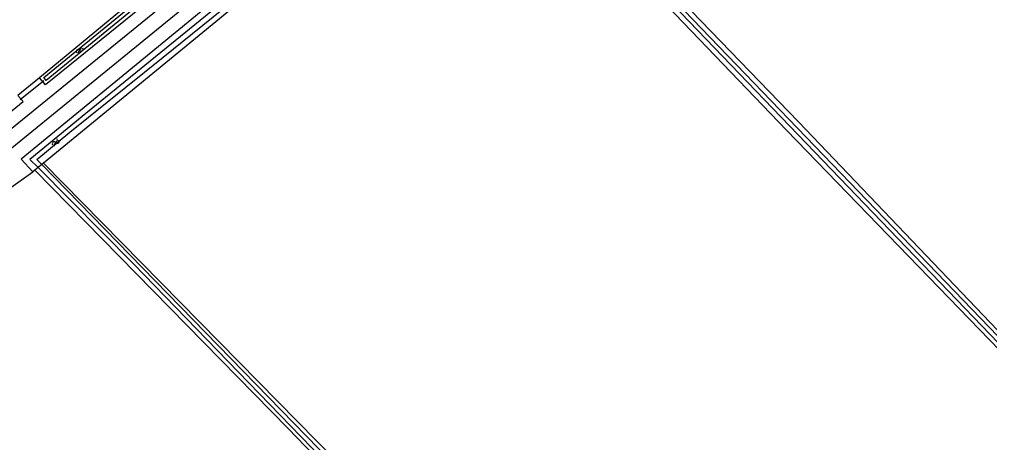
# Model space of a CAD drawing. Extents: x 136000 to 141000, y 400494 to 402006.
# Drawn here: x 140019.1 to 140209.3, y 401207.4 to 401290.4 of the extents above; entities that cross this region are included whole.
import ezdxf

# ---------------------------------------------------------------- set-up
doc = ezdxf.new("R2010")
doc.units = 0
for name, color, linetype in [('gg-knt-onverhard', 7, 'Continuous'), ('gg-kntw-bovenkant insteek waterloop', 7, 'Continuous'), ('gg-kntw-waterlijn', 7, 'Continuous'), ('gg-kwrk-duiker nz buis', 7, 'Continuous'), ('gt-grn-groengrens', 7, 'Continuous'), ('gt-grn-vlakafsluiter', 7, 'Continuous'), ('gt-symb-watersymbool', 7, 'Continuous')]:
    doc.layers.add(name, color=color, linetype=linetype)

# ---------------------------------------------------------------- blocks, each defined once
blk = doc.blocks.new('gt0-WA')
at = {"layer": 'gt-symb-watersymbool'}
for centre, start, end in [((-0.32, 0.02), 28.0725, 151.9275), ((0.43, 0.42), 208.0725, 331.9275), ((-0.32, -0.43), 28.0725, 151.9275), ((0.43, -0.03), 208.0725, 331.9275)]:
    blk.add_arc(centre, 0.425, start, end, dxfattribs=at)

msp = doc.modelspace()

# ---------------------------------------------------------------- linework, layer by layer
at = {"layer": 'gg-knt-onverhard'}
for p, q in [((140000, 401250.88), (140207.9, 401420.33)), ((140003.1, 401257.28), (140203.21, 401419.91))]:
    msp.add_line(p, q, dxfattribs=at)
at = {"layer": 'gg-kntw-bovenkant insteek waterloop'}
for p, q in [((140108.81, 401331.93), (140023.83, 401262.22)), ((140065.29, 401313.81), (140023.03, 401278.94)), ((140022.13, 401260.83), (140021.74, 401260.51))]:
    msp.add_line(p, q, dxfattribs=at)
for points in [[(140107.49, 401335.22), (140019.44, 401263), (140021.74, 401260.51)], [(140228.1, 401209.8), (140228.93, 401210.6), (140171.84, 401270.27), (140110.77, 401333.54)], [(140108.81, 401331.93), (140169.51, 401268.68), (140227.27, 401208.99), (140228.1, 401209.8)], [(140067.87, 401312.88), (140024.19, 401277.52), (140023.03, 401278.94)], [(140001.29, 401259.21), (140019.83, 401274.29), (140018.78, 401275.47)], [(140023.83, 401262.22), (140088.88, 401196), (140153.22, 401128.96)], [(140022.13, 401260.83), (140071.78, 401210.22), (140151.61, 401127.39)]]:
    msp.add_lwpolyline(points, dxfattribs=at)
at = {"layer": 'gg-kntw-waterlijn'}
for points in [[(140108.36, 401334.25), (140085.69, 401315.58), (140032.12, 401271.89), (140021.13, 401262.92), (140022.74, 401261.33)], [(140023.46, 401261.92), (140022.5, 401262.94), (140028.98, 401268.24), (140047.27, 401282.99), (140074.33, 401304.82), (140100.39, 401326.22), (140108.8, 401333.36), (140109.52, 401332.52)], [(140110.1, 401332.99), (140228.05, 401210.55), (140227.41, 401209.93), (140109.52, 401332.52)], [(140067.31, 401313.49), (140049.56, 401299.11), (140024.34, 401278.38), (140023.86, 401278.97), (140066.56, 401313.92), (140066.07, 401314.45)], [(140152.13, 401127.91), (140127.09, 401153.83), (140096.87, 401185.3), (140041.51, 401242.4), (140022.74, 401261.33)], [(140023.46, 401261.92), (140092.66, 401190.97), (140152.73, 401128.49)]]:
    msp.add_lwpolyline(points, dxfattribs=at)
at = {"layer": 'gg-kwrk-duiker nz buis'}
msp.add_line((140019.22, 401274.69), (140023.9, 401278.36), dxfattribs=at)
at = {"layer": 'gt-grn-groengrens'}
for p, q in [((140023.03, 401278.94), (140018.78, 401275.47)), ((140016.95, 401257.08), (140021.74, 401260.51))]:
    msp.add_line(p, q, dxfattribs=at)
at = {"layer": 'gt-grn-vlakafsluiter'}
for p, q in [((140022.74, 401261.33), (140022.13, 401260.83)), ((140023.46, 401261.92), (140022.74, 401261.33)), ((140023.83, 401262.22), (140023.46, 401261.92))]:
    msp.add_line(p, q, dxfattribs=at)

# ---------------------------------------------------------------- block references
at = {"layer": 'gt-symb-watersymbool'}
for p, rotation in [((140030.85, 401284.24), 51.98433951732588), ((140026.17, 401266.19), 51.984339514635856)]:
    msp.add_blockref('gt0-WA', p, dxfattribs=dict(at, rotation=rotation))

doc.saveas('drawing.dxf')
